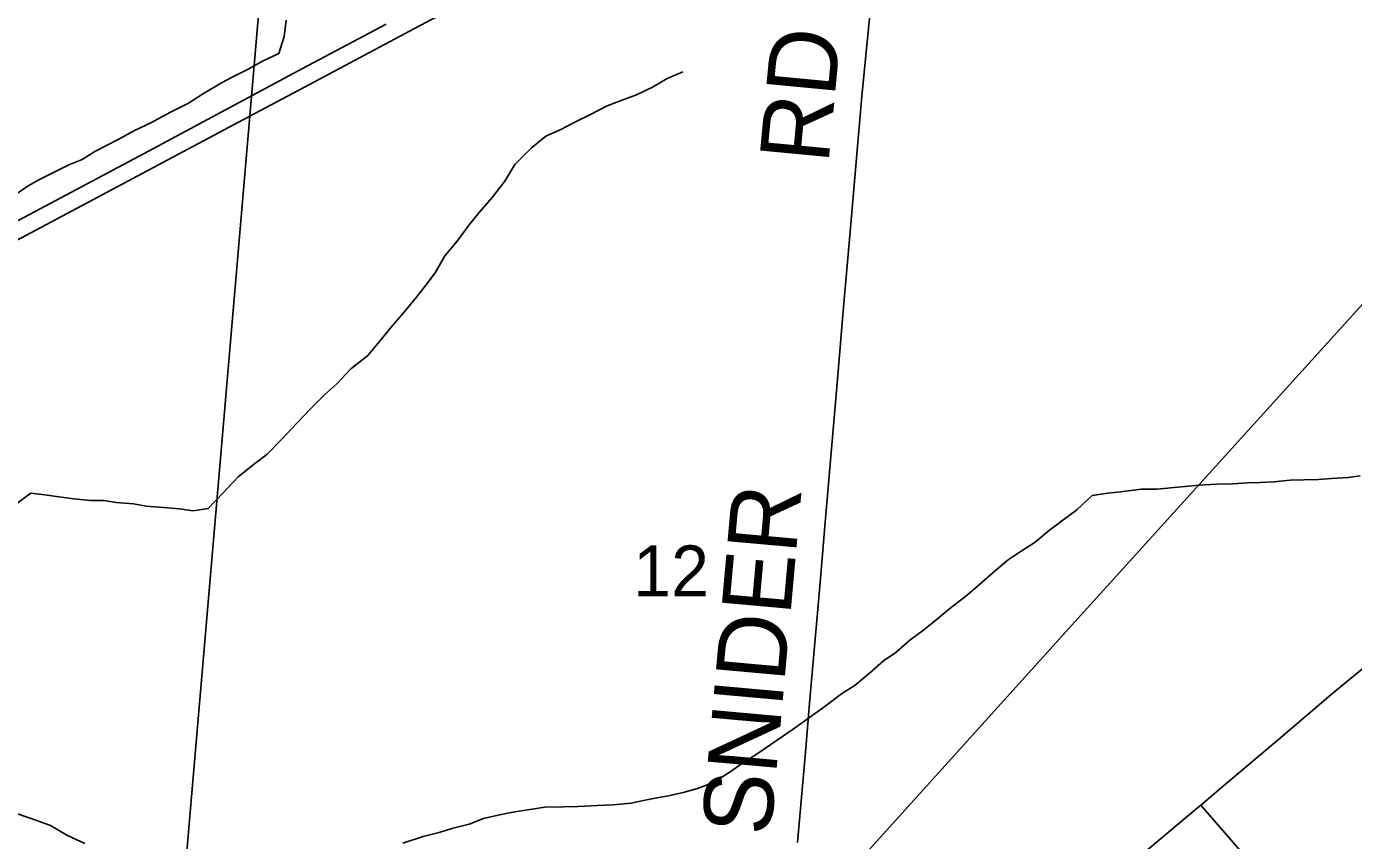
# Model space of a CAD drawing. Extents: x 0 to 680, y 0 to 440.
# Drawn here: x 201.89 to 218.93, y 252.68 to 263.13 of the extents above; entities that cross this region are included whole.
import ezdxf

# ---------------------------------------------------------------- set-up
doc = ezdxf.new("R2010")
doc.units = 0
for name, color, linetype in [('GM_X_County_Road', 7, 'Continuous'), ('GM_X_Interstate_Route', 7, 'Continuous'), ('GM_X_Minor_River', 7, 'Continuous'), ('GM_X_Rail_Line', 7, 'Continuous'), ('GM_X_Section', 7, 'Continuous'), ('GM_X_Section_Text', 7, 'Continuous'), ('GM_X_Township_Road', 7, 'Continuous'), ('GM_X_Township_Road_Text', 7, 'Continuous'), ('GM_X_Township_Subdivision', 7, 'Continuous')]:
    doc.layers.add(name, color=color, linetype=linetype)

msp = doc.modelspace()

# ---------------------------------------------------------------- linework, layer by layer
at = {"layer": 'GM_X_County_Road'}
for points in [[(216.972, 253.131), (217.266, 253.379), (217.972, 253.974), (218.675, 254.572), (218.981, 254.828), (219.449, 255.215), (219.924, 255.612)], [(215.471, 251.871), (215.592, 251.972), (216.559, 252.785), (216.932, 253.097), (216.972, 253.131)]]:
    msp.add_lwpolyline(points, dxfattribs=at)
at = {"layer": 'GM_X_Interstate_Route'}
for points in [[(200.625, 259.782), (201.077, 260.025), (202.666, 260.868), (204.684, 261.941), (205.587, 262.419), (206.874, 263.105), (208.034, 263.72), (210.223, 264.886), (211.766, 265.712), (212.152, 265.918), (212.538, 266.125), (212.811, 266.27), (213.182, 266.467), (214.43, 267.124), (216.278, 268.103), (217.478, 268.747), (217.623, 268.823)], [(199.041, 259.183), (203.462, 261.536), (205.434, 262.591), (206.509, 263.159)]]:
    msp.add_lwpolyline(points, dxfattribs=at)
at = {"layer": 'GM_X_Minor_River'}
for points in [[(201.711, 260.947), (201.896, 261.075), (202.045, 261.162), (202.277, 261.278), (202.432, 261.353), (202.604, 261.422), (202.765, 261.527), (203.063, 261.678), (203.277, 261.794), (203.486, 261.892), (203.736, 262.031), (203.968, 262.147), (204.147, 262.263), (204.391, 262.409), (204.54, 262.484), (204.737, 262.582), (204.921, 262.687), (205.13, 262.785), (205.197, 263.004), (205.224, 263.211)], [(201.733, 256.985), (201.942, 257.136), (202.125, 257.116), (202.302, 257.09), (202.497, 257.064), (202.71, 257.044), (202.882, 257.042), (203.041, 257.016), (203.26, 257.002), (203.425, 256.97), (203.596, 256.956), (203.851, 256.935), (204.028, 256.909), (204.223, 256.942), (204.415, 257.142), (204.607, 257.347), (204.816, 257.516), (204.977, 257.633), (205.163, 257.827), (205.361, 258.038), (205.535, 258.219), (205.721, 258.407), (205.876, 258.541), (206.056, 258.735), (206.271, 258.904), (206.421, 259.086), (206.571, 259.268), (206.733, 259.456), (206.896, 259.656), (207.016, 259.809), (207.136, 259.967), (207.263, 260.185), (207.419, 260.373), (207.576, 260.585), (207.702, 260.743), (207.87, 260.937), (208.032, 261.143), (208.159, 261.36), (208.375, 261.571), (208.56, 261.723), (208.744, 261.804), (208.941, 261.908), (209.131, 262.001), (209.346, 262.111), (209.56, 262.192), (209.726, 262.255), (209.929, 262.353), (210.119, 262.463), (210.321, 262.55)], [(206.72, 252.642), (206.982, 252.727), (207.189, 252.778), (207.35, 252.83), (207.575, 252.886), (207.759, 252.961), (207.985, 253.012), (208.163, 253.045), (208.329, 253.073), (208.548, 253.106), (208.785, 253.109), (208.974, 253.112), (209.217, 253.127), (209.424, 253.137), (209.655, 253.157), (209.815, 253.191), (209.987, 253.225), (210.136, 253.252), (210.325, 253.292), (210.509, 253.343), (210.712, 253.423), (210.914, 253.551), (211.069, 253.656), (211.302, 253.808), (211.517, 253.959), (211.726, 254.099), (211.947, 254.256), (212.132, 254.391), (212.359, 254.56), (212.532, 254.67), (212.717, 254.828), (212.896, 254.986), (213.057, 255.091), (213.237, 255.249), (213.416, 255.383), (213.571, 255.506), (213.751, 255.658), (213.978, 255.833), (214.133, 255.967), (214.342, 256.149), (214.498, 256.283), (214.665, 256.394), (214.844, 256.51), (215.029, 256.662), (215.184, 256.779), (215.382, 256.925), (215.579, 257.106), (215.781, 257.139), (215.941, 257.155), (216.213, 257.187), (216.414, 257.191), (216.633, 257.212), (216.859, 257.233), (217.018, 257.243), (217.178, 257.253), (217.385, 257.256), (217.575, 257.272), (217.735, 257.276), (217.912, 257.285), (218.12, 257.306), (218.297, 257.31), (218.487, 257.314), (218.652, 257.324), (218.866, 257.339), (219.02, 257.361)], [(201.72, 253.035), (201.961, 252.955)], [(201.961, 252.955), (202.197, 252.869), (202.414, 252.742), (202.638, 252.638)]]:
    msp.add_lwpolyline(points, dxfattribs=at)
at = {"layer": 'GM_X_Rail_Line'}
msp.add_lwpolyline([(195.679, 233.738), (198.792, 237.171), (199.035, 237.44), (199.731, 238.212), (201.258, 239.898), (201.957, 240.671), (202.495, 241.261), (203.557, 242.441), (204.762, 243.764), (205.68, 244.779), (207.438, 246.728), (208.95, 248.397), (210.463, 250.073), (211.618, 251.353), (211.745, 251.485), (215.274, 255.394), (220.659, 261.341)], dxfattribs=at)
at = {"layer": 'GM_X_Section'}
for points in [[(190.144, 265.991), (204.975, 264.534), (203.666, 249.238), (188.668, 250.631)], [(220.359, 263.176), (220.69, 263.141), (219.088, 247.695), (203.666, 249.238), (204.975, 264.534)]]:
    msp.add_lwpolyline(points, close=True, dxfattribs=at)
at = {"layer": 'GM_X_Township_Road'}
msp.add_lwpolyline([(211.792, 252.651), (211.894, 253.813), (211.948, 254.442), (211.989, 254.926), (212.074, 255.894), (212.151, 256.814), (212.314, 258.702), (212.375, 259.429), (212.466, 260.445), (212.619, 262.237), (212.703, 263.107), (212.759, 263.688)], dxfattribs=at)
at = {"layer": 'GM_X_Township_Subdivision'}
msp.add_lwpolyline([(218.396, 251.491), (217.813, 252.163), (216.972, 253.131)], dxfattribs=at)

# ---------------------------------------------------------------- texts
at = {"layer": 'GM_X_Section_Text'}
msp.add_text('12', height=0.6552, rotation=0, dxfattribs=at).set_placement((209.681, 255.811))
at = {"layer": 'GM_X_Township_Road_Text'}
for s, rotation, p in [('RD', 84.5808, (212.189, 261.357)), ('SNIDER', 84.874, (211.446, 252.724))]:
    msp.add_text(s, height=0.8894, rotation=rotation, dxfattribs=at).set_placement(p)

doc.saveas('drawing.dxf')
